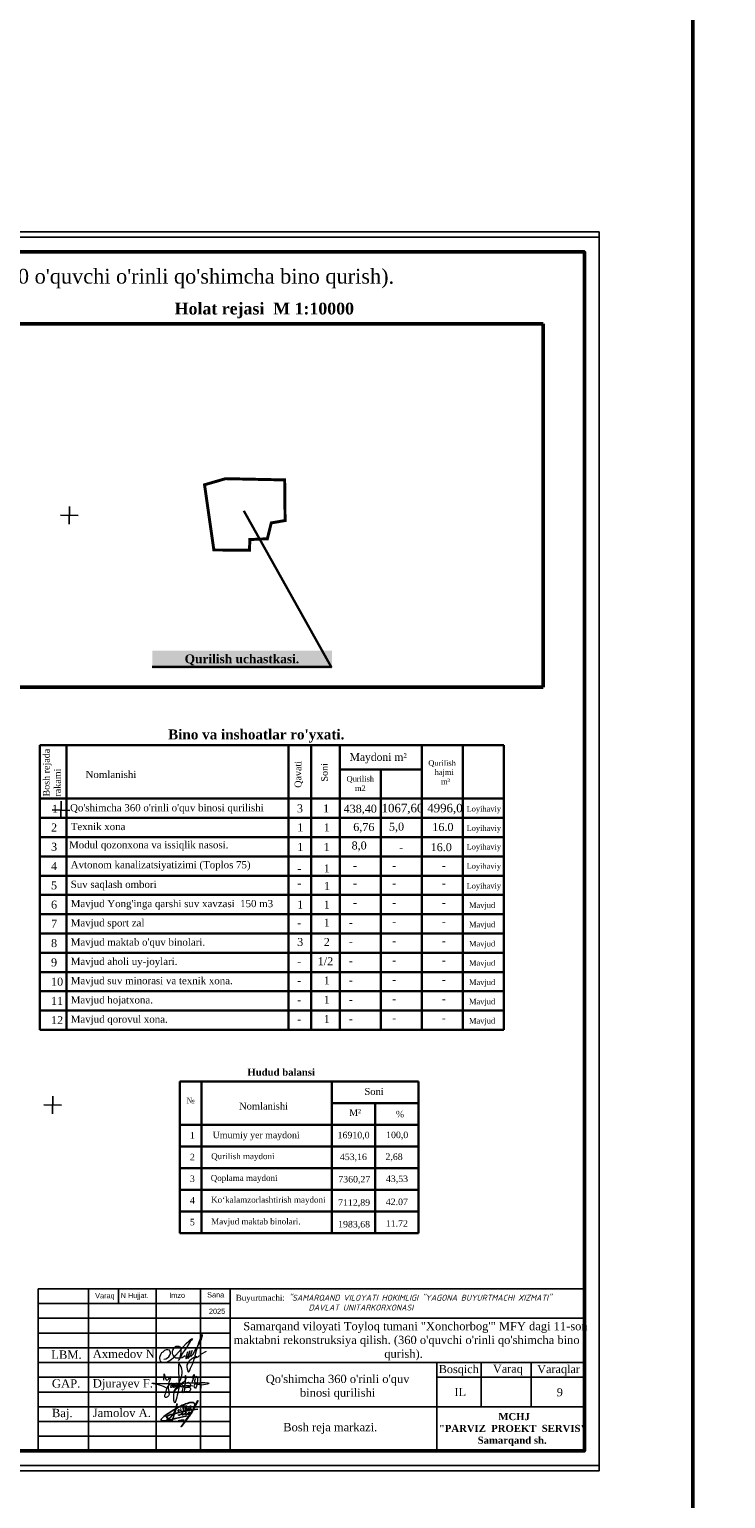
# Model space of a CAD drawing. Header units: millimetres. Extents: x -257011 to 237647566, y 2784933 to 6706507.
# Tile 318 of 451: x 10389475 to 10507366, y 5292935 to 5541990. Entities that reach past the tile are written whole.
import ezdxf

# ---------------------------------------------------------------- set-up
doc = ezdxf.new("R2010")
doc.units = ezdxf.units.MM
doc.header["$LTSCALE"] = 1000
doc.linetypes.add('ACAD_ISO02W100', pattern=[15, 12, -3])
for name, color, linetype in [('(001) Сетка', 92, 'Continuous'), ('(002) Рамка', 7, 'Continuous'), ('(040) Ограда', 7, 'Continuous')]:
    doc.layers.add(name, color=color, linetype=linetype)
doc.layers.add('Та', color=250, linetype='Continuous', lineweight=25)
doc.layers.add('Ф А С А Д', color=250, linetype='Continuous', lineweight=15)
doc.styles.add('arial', font='arial.ttf', dxfattribs={"height": 300})
doc.styles.add('Roman', font='romans')
doc.styles.get("Standard").update_dxf_attribs({"font": 'ARIALN.TTF'})
doc.styles.add('WMF-Times New Roman0', font='times.ttf')
doc.linetypes.add('KANALIS_K', pattern='A,1,["<",Standard,S=1.8,R=0,X=-0.9,Y=-0.9],3,-1,["К",Standard,S=1.8,R=0,X=-0.9,Y=-0.9],-1,10', length=16)
picture_1 = doc.add_image_def('image6.png', size_in_pixel=(1429, 926))

# ---------------------------------------------------------------- blocks, each defined once
blk = doc.blocks.new('rgsxhy')
at = {"color": 5, "lineweight": 0}
for points in [[(30159764, 9369979), (30160813, 9371961), (30161022, 9373086), (30160642, 9374202), (30160529, 9371279), (30160129, 9368855), (30159952, 9368321), (30159766, 9369571), (30162641, 9370909)], [(30158604, 9370613), (30157190, 9371107), (30156449, 9371260), (30157795, 9371248), (30158983, 9371230), (30160506, 9371280), (30164964, 9371184), (30162988, 9371384), (30162918, 9371683), (30163073, 9372004)], [(30158267, 9371725), (30158292, 9372259), (30158313, 9372715), (30158693, 9371762), (30159294, 9372267), (30158930, 9370820), (30158827, 9369247), (30158463, 9369143), (30158559, 9369856), (30159235, 9371184), (30159510, 9371288), (30159540, 9370947), (30159450, 9370679), (30159339, 9370650), (30159361, 9370924), (30159747, 9371281), (30159933, 9371214), (30159918, 9370984), (30159866, 9370709), (30159740, 9370650), (30159740, 9370910), (30160119, 9371295), (30160364, 9371221), (30160282, 9370791), (30160134, 9370702), (30160156, 9370902), (30160253, 9371169), (30160416, 9371266), (30160624, 9371251), (30160631, 9370947), (30160520, 9370739), (30160416, 9370746), (30160527, 9370999), (30160698, 9371199), (30160869, 9371251), (30161010, 9371117), (30161025, 9370828), (30160854, 9370717), (30160832, 9370976), (30160958, 9371184), (30161196, 9371429), (30161627, 9371986), (30161567, 9372349), (30161322, 9370056), (30161196, 9369857), (30161032, 9369926), (30161078, 9370217), (30161143, 9370464), (30161478, 9371132), (30161961, 9371429), (30162250, 9371221), (30162198, 9370761), (30161687, 9370666), (30161515, 9370590), (30161433, 9370590), (30162154, 9370635), (30162280, 9370516), (30162243, 9370197), (30162028, 9370012), (30161575, 9370012), (30161352, 9370012), (30161322, 9370071)], [(30162509, 9371311), (30162778, 9372539), (30162525, 9372058), (30163079, 9372349), (30162934, 9370564), (30162934, 9371149), (30163657, 9371231), (30163688, 9371396), (30163665, 9371051), (30163845, 9371089), (30163853, 9371329), (30163830, 9370556)]]:
    blk.add_spline(points, degree=3, dxfattribs=at)
blk = doc.blocks.new('nerbgbdtbugbd')
at = {"color": 5, "lineweight": -2}
for points in [[(1301441, -912503, 0.3871926), (1301421, -912608, 0.2468693), (1301462, -912624, 0.1075122), (1301553, -912598, 0.0377408), (1301616, -912557, 0.0432293), (1301738, -912461), (1301856, -912351), (1302009, -912205, 0.002873), (1302157, -912056, 0.0304903), (1302203, -911998, 0.1126937), (1302215, -911961, 0.6840545), (1302174, -911935, 0.0660715), (1302090, -912059, 0.0451978), (1302060, -912132, 0.0768236), (1302054, -912193, 0.068235), (1302080, -912319, 0.2986132), (1302177, -912367, 0.1038757), (1302374, -912300, 0.0290696), (1302528, -912180), (1302675, -912025), (1302798, -911893, 0.130527), (1302852, -911776, 0.0388963), (1302856, -911737, 0.7618556), (1302821, -911725, 0.0798394), (1302802, -911765, 0.0359534), (1302781, -911857, 0.0455744), (1302785, -912031, 0.0426923), (1302803, -912110, 0.3891518), (1302905, -912166, 0.1102897), (1303059, -912099), (1303140, -912029), (1303382, -911802, 0.0334276), (1303470, -911703, 0.0129551), (1303533, -911618, 0.1437243), (1303546, -911557, 0.5877061), (1303484, -911539, 0.0594709), (1303438, -911594, 0.0548384), (1303384, -911702, 0.0606455), (1303353, -911805, 0.0833859), (1303355, -911933, 0.5059841), (1303421, -911960, 0.0746594), (1303641, -911789, 0.0267645), (1303917, -911449, 0.0698425), (1304268, -910626), (1304769, -908938, 0.0913119), (1304777, -908873, 0.6479054), (1304724, -908855, 0.1300148), (1304701, -908893), (1304249, -910540), (1303723, -912034), (1303358, -912864), (1302937, -913765), (1302456, -914865), (1303556, -912632, 0.020305), (1304025, -911521, 0.0510054), (1304177, -910920), (1304280, -910177, 0.0500611), (1304304, -909917, 0.075905), (1304266, -909734, 0.060269), (1304163, -909581, 0.2197754), (1303878, -909436, 0.0807361), (1303465, -909486, 0.0249845), (1303180, -909596, 0.0130385), (1302610, -909917, 0.0239045), (1301788, -910451), (1301162, -910954), (1300713, -911334), (1300164, -911838), (1299536, -912438), (1298972, -913021), (1298525, -913523), (1298224, -913914), (1298110, -914126), (1298090, -914220), (1298104, -914298), (1298155, -914383), (1298291, -914454), (1298501, -914462), (1298825, -914389), (1299321, -914187), (1300019, -913880), (1300989, -913450), (1303222, -912415)], [(1299333, -913786, 0.1774898), (1299290, -913897, 0.0505623), (1299288, -913979, 0.3670195), (1299369, -914060, 0.2132882), (1299452, -914018), (1299738, -913626, 0.0414268), (1300104, -913056), (1300352, -912576, 0.0300362), (1300605, -911758), (1300675, -910352), (1300613, -912033), (1300547, -912628), (1300477, -913257), (1300442, -913499), (1300421, -913685, -0.0299546), (1300383, -913939, -0.3083385), (1300235, -914061, -0.0928663), (1300150, -914038), (1299994, -913962), (1298975, -913460, -0.0731209), (1299122, -913299, -0.0362342), (1299439, -913069), (1299863, -912836), (1300474, -912500), (1301923, -911834), (1302701, -911477), (1303596, -911130), (1304048, -910967), (1305142, -910571)], [(1301318, -911619, 0.250229), (1301354, -911511, 0.4506148), (1301272, -911473, 0.5095488), (1301192, -911723), (1301276, -911779, -0.1747015), (1301313, -911832, -0.1814843), (1301299, -911884, -0.1121061), (1301133, -912001)], [(1302164, -911013), (1302123, -910754), (1302096, -910485), (1302088, -910377, 0.9456908), (1301953, -910398, 0.0931758), (1302006, -910763, 0.0597217), (1302186, -911157, -0.0340946), (1302225, -911288, 0.0218114), (1302266, -911544, 0.4516555), (1302407, -911600), (1302580, -911477)], [(1302632, -911206), (1302686, -910890, 0.0310101), (1302691, -910593, 0.0209508), (1302677, -910448, 0.2567522), (1302634, -910391, 0.3121151), (1302582, -910404, 0.0952627), (1302548, -910463, 0.0920883), (1302520, -910679, 0.0708045), (1302568, -910903), (1302690, -911214), (1302722, -911299, 0.1825801), (1302776, -911369, 0.4802348), (1302848, -911325, 0.0467012), (1302849, -911244, 0.1708854), (1302782, -911111, 0.1795677), (1302714, -911101, 0.274631), (1302670, -911163)], [(1303084, -911166), (1303158, -911060, 0.0403562), (1303221, -910954, 0.2285131), (1303216, -910835, 0.1998977), (1303176, -910809, 0.2428565), (1303076, -910850, 0.1216605), (1303030, -910969, 0.1264383), (1303060, -911097, 0.1064961), (1303128, -911174, 0.1201125), (1303186, -911200, 0.0807957), (1303282, -911200, 0.1696912), (1303389, -911132)], [(1303717, -910580), (1303523, -910848), (1303649, -910833, -0.1393412), (1303753, -910882, -0.0645393), (1303854, -911024)], [(1301637, -913772, -0.0551579), (1302758, -913351)]]:
    blk.add_lwpolyline(points, format="xyb", dxfattribs=at)
for points in [[(1301582, -911114), (1301593, -911148)], [(1301653, -911366), (1301732, -911665)], [(1303439, -910141), (1303554, -911111)]]:
    blk.add_lwpolyline(points, dxfattribs=at)
blk = doc.blocks.new('dhyjfyuk')
for p, q in [((4383414, -1184524), (4383414, -1212024)), ((4475914, -1184524), (4383414, -1184524)), ((4391914, -1184524), (4391914, -1212024)), ((4397013, -1184524), (4397013, -1187024)), ((4403414, -1184524), (4403414, -1212024)), ((4410914, -1184524), (4410914, -1212024)), ((4415914, -1184524), (4415914, -1212024)), ((4475914, -1212024), (4475914, -1184524)), ((4415914, -1187024), (4383414, -1187024)), ((4415914, -1189524), (4383414, -1189524)), ((4415914, -1189524), (4475914, -1189524)), ((4415914, -1192024), (4383414, -1192024)), ((4415914, -1194524), (4383414, -1194524)), ((4383414, -1197024), (4475914, -1197024)), ((4450914, -1212024), (4450914, -1197024)), ((4458414, -1204524), (4458414, -1197024)), ((4466914, -1204524), (4466914, -1197024)), ((4383414, -1199524), (4415914, -1199524)), ((4450914, -1199524), (4475914, -1199524)), ((4383414, -1202024), (4415914, -1202024)), ((4383414, -1204524), (4475914, -1204524)), ((4383414, -1207024), (4415914, -1207024)), ((4383414, -1209524), (4415914, -1209524))]:
    blk.add_line(p, q)
at = {"lineweight": 9, "xscale": 1.125175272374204, "yscale": 1.125175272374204, "zscale": 1.125175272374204}
blk.add_blockref('rgsxhy', (-29528647, -11744878), dxfattribs=at)
at = {"color": 5, "lineweight": 25, "xscale": 0.8159673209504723, "yscale": 0.8159673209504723, "zscale": 0.8159673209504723, "rotation": 348.2281006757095}
blk.add_blockref('nerbgbdtbugbd', (3519502, -260297, -611), dxfattribs=at)
at = {"linetype": 'ACAD_ISO02W100', "lineweight": 5, "ltscale": 70, "char_height": 883.9, "attachment_point": 1, "style": 'arial'}
for s, insert in [('Varaq', (4393061, -1185254)), ('N Hujjat.', (4397374, -1185220)), ('Imzo', (4405607, -1185185)), ('Sana', (4412025, -1185111)), ('2025', (4412332, -1187897))]:
    blk.add_mtext(s, dxfattribs=dict(at, insert=insert))
at = {"style": 'WMF-Times New Roman0'}
for s, insert, char_height, width, attachment_point in [('Buyurtmachi:{\\fISOCPEUR|b0|i1|c204|p34; "SAMARQAND VILOYATI HOKIMLIGI "YAGONA\\fISOCPEUR|b0|i1|c0|p34; \\fISOCPEUR|b0|i1|c204|p34;BUYURTMACHI XIZMATI" \\fISOCPEUR|b0|i1|c0|p34;\\P                   \\fISOCPEUR|b0|i1|c204|p34;DAVLAT UNITARKORXONASI}', (4416879, -1186878, 105406), 1000, 59035.39, 4), ('\\pi3453.25486;Samarqand viloyati Toyloq tumani "Хоnсhоrbоg\'" МFY dagi 11-son \\P\\pi1816.32378;maktabni rekonstruksiya qilish. (360 o\'quvchi o\'rinli qo\'shimcha bino \\P\\pi27327.21058;qurish).', (4414694, -1193420), 1400, 60812.6, 4), ('Axmedov N.', (4392650, -1194845), 1414.3, 17081.22, 1), ('Djurayev F.', (4392650, -1199845), 1414.29, 17081.22, 1), ("\\pt12184.088;Qo'shimcha 360 o'rinli o'quv binosi qurilishi", (4434117, -1199099), 1400, 29815.79, 2), ('Jamolov A.', (4392650, -1204845), 1414.3, 17081.22, 1), ('\\pi12888.864;{\\fTimes New Roman|b1|i0|c204|p18;\\C0;MCHJ\\P\\pi2815.884;"PARVIZ  PROEKT  SERVIS"\\P\\pi9383.364;Samarqand sh.\\C256; }', (4448452, -1205594), 1200, 29788.7, 1)]:
    blk.add_mtext(s, dxfattribs=dict(at, insert=insert, char_height=char_height, width=width, attachment_point=attachment_point))
at = {"width": 6256.98, "attachment_point": 1}
for s, insert, char_height in [('{\\fTimes New Roman|b0|i0|c204|p18;\\C1;LBM.}', (4385613, -1194981), 1414.29), ('{\\fTimes New Roman|b0|i0|c204|p18;Bosqich}', (4451239, -1197449), 1370.37), ('{\\fTimes New Roman|b0|i0|c204|p18;Varaq}', (4460421, -1197383), 1370.37), ('{\\fTimes New Roman|b0|i0|c204|p18;Varaqlar}', (4467912, -1197449), 1370.37), ('{\\fTimes New Roman|b0|i0|c0|p18;\\C1;GAP\\fTimes New Roman|b0|i0|c204|p18;.}', (4385736, -1199872), 1414.29), ('{\\fTimes New Roman|b0|i0|c204|p18;IL}', (4453907, -1201350), 1370.37), ('{\\fTimes New Roman|b0|i0|c0|p18;9}', (4471227, -1201380), 1370.37), ('{\\fTimes New Roman|b0|i0|c204|p18;\\C1;Baj.}', (4385736, -1204872), 1414.29)]:
    blk.add_mtext(s, dxfattribs=dict(at, insert=insert, char_height=char_height))
blk = doc.blocks.new('rthtrh')
at = {"color": 5}
for p, q in [((1363834, 521118), (1363842, 521141)), ((1363842, 521141), (1363854, 521167)), ((1363854, 521167), (1363868, 521192)), ((1363868, 521192), (1363889, 521219)), ((1363889, 521219), (1363907, 521234)), ((1363907, 521234), (1363927, 521243)), ((1363927, 521243), (1363940, 521249)), ((1363940, 521249), (1363965, 521249)), ((1363965, 521249), (1363988, 521244)), ((1363988, 521244), (1364013, 521227)), ((1364013, 521227), (1364030, 521204)), ((1364030, 521204), (1364039, 521185)), ((1364039, 521185), (1364046, 521147)), ((1364046, 521147), (1364044, 521090)), ((1363834, 521086), (1363834, 521118)), ((1363834, 521056), (1363834, 521086)), ((1363840, 521035), (1363834, 521056)), ((1363845, 521017), (1363840, 521035)), ((1363865, 520990), (1363845, 521017)), ((1363882, 520966), (1363865, 520990)), ((1363895, 520959), (1363882, 520966)), ((1363917, 520946), (1363895, 520959)), ((1363951, 520940), (1363917, 520946)), ((1363996, 520940), (1363951, 520940)), ((1364033, 520940), (1363996, 520940)), ((1364017, 520962), (1364016, 520946)), ((1364016, 520946), (1364016, 520940)), ((1364026, 520997), (1364017, 520962)), ((1364037, 521043), (1364026, 520997)), ((1364075, 520948), (1364033, 520940)), ((1364044, 521090), (1364037, 521043)), ((1364148, 520999), (1364075, 520948)), ((1364568, 521050), (1364689, 521123))]:
    blk.add_line(p, q, dxfattribs=at)
for points in [[(1364210, 521100), (1364186, 521015), (1364172, 520967), (1364172, 520940), (1364173, 520926), (1364179, 520925), (1364185, 520931), (1364202, 520956), (1364218, 520984), (1364240, 521027), (1364256, 521068), (1364272, 521125), (1364269, 521122), (1364225, 520990), (1364220, 520961), (1364220, 520944), (1364225, 520939), (1364232, 520939), (1364241, 520950), (1364248, 520960), (1364254, 520969), (1364260, 520978), (1364273, 520996), (1364281, 521008), (1364288, 521027), (1364309, 521073), (1364315, 521086), (1364332, 521126), (1364332, 521134), (1364327, 521134), (1364314, 521097), (1364294, 521040), (1364290, 521012), (1364293, 520997), (1364298, 520988), (1364308, 520988), (1364316, 520999), (1364326, 521014), (1364344, 521036), (1364351, 521047), (1364377, 521090), (1364389, 521112), (1364414, 521155), (1364449, 521203), (1364476, 521258), (1364523, 521332), (1364563, 521417), (1364583, 521493), (1364590, 521517), (1364590, 521527), (1364583, 521532), (1364571, 521532), (1364561, 521512), (1364541, 521459), (1364498, 521348), (1364434, 521131), (1364395, 520998), (1364377, 520936), (1364337, 520802), (1364282, 520678), (1364249, 520605), (1364238, 520588), (1364230, 520594), (1364226, 520615), (1364222, 520638), (1364214, 520663), (1364206, 520725), (1364206, 520774), (1364224, 520814), (1364265, 520883), (1364310, 520926), (1364364, 520959), (1364411, 520988), (1364432, 520996), (1364434, 520992), (1364431, 520979), (1364419, 520970), (1364414, 520960), (1364416, 520951), (1364423, 520951), (1364434, 520958), (1364443, 520964), (1364452, 520968), (1364474, 520975), (1364483, 520978), (1364492, 520986), (1364499, 520996), (1364503, 521002), (1364511, 521006), (1364511, 521006)], [(1363608, 520919), (1363661, 520924), (1363702, 520951), (1363738, 520975), (1363765, 521018), (1363780, 521059), (1363780, 521096), (1363765, 521122), (1363753, 521142), (1363714, 521156), (1363671, 521156), (1363631, 521136), (1363583, 521097), (1363555, 521074), (1363525, 521025), (1363511, 520984), (1363500, 520955), (1363500, 520930), (1363508, 520901), (1363515, 520870), (1363535, 520855), (1363555, 520841), (1363586, 520832), (1363613, 520832), (1363645, 520832), (1363675, 520843), (1363732, 520864), (1363761, 520883), (1363817, 520921), (1363863, 520963), (1363919, 521022), (1364179, 521312), (1364247, 521377), (1364282, 521405), (1364314, 521429), (1364336, 521443), (1364310, 521401), (1364279, 521361), (1364173, 521198), (1364133, 521139), (1364110, 521102), (1364087, 521068), (1364069, 521040), (1364047, 520995), (1364019, 520954), (1364007, 520925), (1363990, 520903), (1363970, 520879)]]:
    blk.add_lwpolyline(points, dxfattribs=at)
blk = doc.blocks.new('Setka')
at = {"layer": '(001) Сетка'}
for p, q in [((-1.5, 0), (1.5, 0)), ((0, 1.5), (0, -1.5))]:
    blk.add_line(p, q, dxfattribs=at)
blk = doc.blocks.new('kjvklglhl')
at = {"layer": '(001) Сетка'}
for p in [(439.82, 524.81), (439.82, 474.81), (439.82, 424.81)]:
    blk.add_blockref('Setka', p, dxfattribs=at)

msp = doc.modelspace()

# ---------------------------------------------------------------- hatches: boundary and pattern name
at = {"layer": '(040) Ограда', "linetype": 'KANALIS_K', "ltscale": 1000}
h = msp.add_hatch(color=256, dxfattribs=at)
h.set_gradient(color1=(255, 255, 255), tint=0.41, name='INVSPHERICAL')
h.paths.add_polyline_path([(10410276.875, 5433612.041), (10440712.869, 5433612.041), (10440712.869, 5436661.312), (10410276.875, 5436661.312)])

# ---------------------------------------------------------------- linework, layer by layer
at = {"layer": '(002) Рамка', "color": 1, "lineweight": 50, "ltscale": 1000, "const_width": 500}
msp.add_lwpolyline([(10422704.726, 5465830.07), (10419132.194, 5464798.744), (10420709.943, 5453745.175), (10426732.713, 5453702.82), (10426810.77, 5455508.511), (10429770.732, 5455642.871), (10430430.226, 5458329.105), (10432771.629, 5458732.929), (10432698.542, 5465617.007), (10422704.726, 5465830.07)], dxfattribs=at)
at = {"lineweight": 30}
for p, q in [((10469796.783, 5420631.232), (10391238.389, 5420631.232)), ((10391238.389, 5420631.232), (10391238.389, 5372406.934)), ((10395757.731, 5420631.232), (10395757.731, 5372406.934)), ((10433370.096, 5420631.232), (10433370.096, 5408327.079)), ((10437167.724, 5420631.232), (10437167.724, 5372406.934)), ((10442055.438, 5420631.232), (10442055.438, 5372406.934)), ((10455926.111, 5420631.232), (10455926.111, 5372406.934)), ((10462861.447, 5420631.232), (10462861.447, 5372406.934)), ((10469796.783, 5420631.232), (10469796.783, 5372406.934)), ((10442055.438, 5416544.881), (10455926.111, 5416544.881)), ((10448990.774, 5416544.881), (10448990.774, 5372406.934)), ((10469796.783, 5411592.547), (10391238.389, 5411592.547)), ((10469796.783, 5408327.079), (10391238.389, 5408327.079)), ((10433370.096, 5408327.079), (10433370.096, 5372406.934)), ((10469796.783, 5405061.612), (10391238.389, 5405061.612)), ((10469796.783, 5401796.144), (10391238.389, 5401796.144)), ((10469796.783, 5398530.676), (10391238.389, 5398530.676)), ((10469796.783, 5395265.208), (10391238.389, 5395265.208)), ((10469796.783, 5391999.741), (10391238.389, 5391999.741)), ((10469796.783, 5388734.273), (10391238.389, 5388734.273)), ((10469796.783, 5385468.805), (10391238.389, 5385468.805)), ((10469796.783, 5382203.338), (10391238.389, 5382203.338)), ((10469796.783, 5378937.87), (10391238.389, 5378937.87)), ((10469796.783, 5375672.402), (10391238.389, 5375672.402)), ((10469796.783, 5372406.934), (10391238.389, 5372406.934))]:
    msp.add_line(p, q, dxfattribs=at)
at = {"color": 1, "lineweight": 50, "ltscale": 1000}
msp.add_lwpolyline([(10175930.92, 6551317.495), (10501831.747, 6551317.495), (10501831.747, 4597003.103), (10175930.92, 4597003.103)], close=True, dxfattribs=at)
at = {"color": 5}
msp.add_lwpolyline([(10191472.083, 5298528.21), (10485941.78, 5298528.21), (10485941.78, 5506760.352), (10191472.083, 5506760.352)], close=True, dxfattribs=at)
at = {"layer": 'Defpoints', "color": 6}
msp.add_lwpolyline([(10337441.78, 5507644.281), (10337441.78, 5297644.281), (10485941.78, 5297644.281), (10485941.78, 5507644.281)], close=True, dxfattribs=at)
at = {"layer": 'Та', "lineweight": 30}
for p, q in [((10414952.136, 5363652.296), (10455360.981, 5363652.296)), ((10414952.136, 5337937.576), (10414952.136, 5363652.296)), ((10418625.667, 5337937.576), (10418625.667, 5363652.296)), ((10440666.855, 5337937.576), (10440666.855, 5363652.296)), ((10455360.981, 5363652.296), (10455360.981, 5337937.576)), ((10440666.855, 5359978.764), (10455360.981, 5359978.764)), ((10448013.918, 5337937.576), (10448013.918, 5359978.764)), ((10414952.136, 5356305.233), (10455360.981, 5356305.233)), ((10414952.136, 5352631.702), (10455360.981, 5352631.702)), ((10414952.136, 5348958.17), (10455360.981, 5348958.17)), ((10414952.136, 5345284.639), (10455360.981, 5345284.639)), ((10455360.981, 5341611.108), (10414952.136, 5341611.108)), ((10455360.981, 5337937.576), (10414952.136, 5337937.576))]:
    msp.add_line(p, q, dxfattribs=at)
msp.add_lwpolyline([(10425760.961, 5460385.281), (10440590.684, 5433920.727), (10410276.875, 5433920.727)], dxfattribs=at)
at = {"layer": 'Ф А С А Д', "color": 5, "lineweight": 50}
msp.add_lwpolyline([(10201387.899, 5301007.164), (10483462.826, 5301007.164), (10483462.826, 5504281.398), (10201387.899, 5504281.398)], close=True, dxfattribs=at)

# ---------------------------------------------------------------- block references
at = {"layer": '(002) Рамка', "lineweight": 50}
for p in [(5451778.468, 6541511.679), (6007548.681, 6513031.457)]:
    msp.add_blockref('dhyjfyuk', p, dxfattribs=at)
at = {"lineweight": 5, "xscale": 999.9999999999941, "yscale": 999.9999999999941, "zscale": 999.9999999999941, "rotation": 358.3893224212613}
msp.add_blockref('kjvklglhl', (9941829.75, 4947388.421), dxfattribs=at)
at = {"layer": 'Ф А С А Д', "xscale": 6.676455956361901, "yscale": 6.676455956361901, "zscale": 6.676455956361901}
msp.add_blockref('rthtrh', (1308151.404, 1838697.254), dxfattribs=at)

# ---------------------------------------------------------------- texts
at = {"attachment_point": 4}
for s, insert, char_height, width, style in [('\\pi5289.225;Samarqand viloyati Toyloq tumani "Хоnсhоrbоg\'" МFY dagi 11-son maktabni rekonstruksiya qilish. (360 o\'quvchi o\'rinli qo\'shimcha bino qurish).', (9667906.093, 5528213.034), 2500, 224024.15487, 'WMF-Times New Roman0'), ('\\pi5289.225;Samarqand viloyati Toyloq tumani "Хоnсhоrbоg\'" МFY dagi 11-son maktabni rekonstruksiya qilish. (360 o\'quvchi o\'rinli qo\'shimcha bino qurish).', (10223676.306, 5499732.812), 2500, 224024.15487, 'WMF-Times New Roman0'), ('\\pi11644.41958;Samarqand viloyati Toyloq tumani "Хоnсhоrbоg\'" МFY dagi 11-son maktabni rekonstruksiya qilish. \\P\\pi65259.19351;(360 o\'quvchi o\'rinli qo\'shimcha bino qurish).', (9231058.377, 5373609.91), 3500, 224024.15487, 'WMF-Times New Roman0'), ('\\pi18148.64809,t23754.26974,93492.78231;{\\fArial|b0|i0|c0|p34;2.^I \\fArial|b0|i0|c204|p34;Qurilish belgilangan "A" nuqtasidan amalga oshiriladi.}', (9654250.444, 5345925.638), 1484.641859, 79822.57247, 'Roman'), ('\\pi18148.64809,t23754.26974,93492.78231;{\\fArial|b0|i0|c0|p34;2.^I \\fArial|b0|i0|c204|p34;Qurilish belgilangan "A" nuqtasidan amalga oshiriladi.}', (10210020.656, 5317445.415), 1484.641859, 79822.57247, 'Roman')]:
    msp.add_mtext(s, dxfattribs=dict(at, insert=insert, char_height=char_height, width=width, style=style))
at = {"insert": (10429257.646, 5495662.188), "char_height": 2000, "width": 64130.12618, "attachment_point": 2}
msp.add_mtext('{\\fTimes New Roman|b1|i0|c0|p18;Holat rejasi  M 1:10000}', dxfattribs=at)
at = {"color": 7, "lineweight": 30}
for s, insert, char_height, width, attachment_point in [('\\pi2351.83787;{\\fTimes New Roman|b0|i0|c204|p18;\\C256;Qurilish         \\P\\pi2708.16847;  hajmi\\P\\pi3422.97631;   m³}', (9898904.831, 5446587.117), 939.4258, 8914.89017, 1), ('\\pi548.6967;{\\fTimes New Roman|b0|i0|c204|p18;\\C256;Umumiy\\P\\pi602.54266;maydoni \\P\\pi2155.2706;m2}', (9893486.295, 5444610.928), 939.4258, 6013.9701, 1), ('{\\fTimes New Roman|b0|i0|c204|p18;\\C256;Maydoni m²}', (10443687.52, 5419299.699), 1300.74342, 10115.91176, 1), ('\\pi2351.83787;{\\fTimes New Roman|b0|i0|c204|p18;\\C256;Qurilish         \\P\\pi2708.16847;  hajmi\\P\\pi3422.97631;   m³}', (10454675.044, 5418106.895), 939.4258, 8914.89017, 1), ('{\\fTimes New Roman|b0|i0|c204|p18;\\C256;Qurilish\\P    m2}', (10443182.133, 5415411.999), 939.4258, 8914.89017, 1), ('{\\fTimes New Roman|b0|i0|c0|p18;\\C256;Loyihaviy}', (10463509.011, 5410328.09), 939.4258, 8914.89017, 1), ('{\\fTimes New Roman|b0|i0|c0|p18;\\C256;Loyihaviy}', (10463509.011, 5407062.622), 939.4258, 8914.89017, 1), ('{\\fTimes New Roman|b0|i0|c0|p18;\\C256;Loyihaviy}', (10463509.011, 5402655.214), 939.4258, 8914.89017, 7), ('{\\fTimes New Roman|b0|i0|c0|p18;\\C256;Loyihaviy}', (10463509.011, 5399389.747), 939.4258, 8914.89017, 7), ('{\\fTimes New Roman|b0|i0|c0|p18;\\C256;Loyihaviy}', (10463509.011, 5397266.219), 939.4258, 8914.89017, 1), ('{\\fTimes New Roman|b0|i0|c0|p18;\\C256;Mavjud}', (10463919.531, 5394000.751), 939.4258, 8914.89017, 1), ('{\\fTimes New Roman|b0|i0|c0|p18;\\C256;Mavjud}', (10463919.531, 5390735.283), 939.4258, 8914.89017, 1), ('{\\fTimes New Roman|b0|i0|c0|p18;\\C256;Mavjud}', (10463919.531, 5387469.816), 939.4258, 8914.89017, 1), ('{\\fTimes New Roman|b0|i0|c0|p18;\\C256;Mavjud}', (10463919.531, 5384204.348), 939.4258, 8914.89017, 1), ('{\\fTimes New Roman|b0|i0|c0|p18;\\C256;Mavjud}', (10463919.531, 5380938.88), 939.4258, 8914.89017, 1), ('{\\fTimes New Roman|b0|i0|c0|p18;\\C256;Mavjud}', (10463919.531, 5377673.413), 939.4258, 8914.89017, 1), ('{\\fTimes New Roman|b0|i0|c0|p18;\\C256;Mavjud}', (10463919.531, 5374407.945), 939.4258, 8914.89017, 1)]:
    msp.add_mtext(s, dxfattribs=dict(at, insert=insert, char_height=char_height, width=width, attachment_point=attachment_point))
at = {"color": 0, "insert": (10415761.405, 5436032.875), "char_height": 1500, "width": 49520.09265, "attachment_point": 1}
msp.add_mtext('{\\fTimes New Roman|b1|i0|c204|p18;Qurilish uchastkasi.}', dxfattribs=at)
at = {"lineweight": 30, "insert": (10427889.908, 5423325.107), "char_height": 1881.80119, "width": 64772.33946, "attachment_point": 2}
msp.add_mtext("{\\fTimes New Roman|b1|i0|c204|p18;\\H0.9x;Bino va inshoatlar ro'yxati.\\P\\H1.11111x;                         }", dxfattribs=at)
at = {"insert": (10440413.681, 5304822.947), "char_height": 1400, "attachment_point": 5}
msp.add_mtext('{\\fTimes New Roman|b0|i0|c204|p18;Bosh reja markazi\\fTimes New Roman|b0|i0|c0|p18;.}', dxfattribs=at)
at = {"layer": 'Та', "lineweight": 30, "char_height": 1129.83562, "width": 11414.90436, "attachment_point": 1, "rotation": 90}
for s, insert in [('{\\fTimes New Roman|b0|i0|c204|p18;Bosh rejada rakami}', (10391766.067, 5411942.999)), ('{\\fTimes New Roman|b0|i0|c204|p18;Qavati}', (10434397.209, 5413431.808)), ('{\\fTimes New Roman|b0|i0|c204|p18;Soni}', (10438878.247, 5414484.575))]:
    msp.add_mtext(s, dxfattribs=dict(at, insert=insert))
at = {"layer": 'Та', "lineweight": 30}
for s, insert, char_height, width, attachment_point in [('{\\fTimes New Roman|b0|i0|c204|p18;Nomlanishi}', (10398980.868, 5416300.715), 1220.22247, 32195.03724, 1), ('{\\fTimes New Roman|b0|i0|c204|p18;1}', (10393286.399, 5410543.29), 1355.80274, 9701.80254, 1), ("\\pt10619.49852;{\\fTimes New Roman|b0|i0|c204|p18;Qo'shimcha \\fTimes New Roman|b0|i0|c0|p18;360\\fTimes New Roman|b0|i0|c204|p18; o'rinli o'quv binosi qurilishi}", (10396363.436, 5410656.855), 1220.222468, 38871.3764, 1), ('{\\fTimes New Roman|b0|i0|c0|p18;3}', (10434778.129, 5410617.33), 1355.80274, 9701.80254, 1), ('{\\fTimes New Roman|b0|i0|c204|p18;1}', (10439214.783, 5410617.33), 1355.80274, 9701.80254, 1), ('{\\fTimes New Roman|b0|i0|c0|p18;438,40}', (10442680.872, 5410560.406), 1355.80274, 9701.80254, 1), ('{\\fTimes New Roman|b0|i0|c0|p18;1067,60}', (10449118.227, 5410717.632), 1440.96278, 10311.18757, 1), ('{\\fTimes New Roman|b0|i0|c0|p18;4996,0}', (10456850.819, 5410717.632), 1440.96278, 10311.18757, 1), ('{\\fTimes New Roman|b0|i0|c204|p18;2}', (10393137.299, 5407374.381), 1355.80274, 9701.80254, 1), ('{\\fTimes New Roman|b0|i0|c0|p18;Texnik xona}', (10396470.273, 5407477.183), 1220.22247, 34439.11093, 1), ('{\\fTimes New Roman|b0|i0|c0|p18;1}', (10434843.045, 5407401.757), 1355.80274, 9701.80254, 1), ('{\\fTimes New Roman|b0|i0|c0|p18;1}', (10439322.755, 5407401.757), 1355.80274, 9701.80254, 1), ('{\\fTimes New Roman|b0|i0|c0|p18;6,76}', (10444314.884, 5407467.342), 1355.80274, 9701.80254, 1), ('{\\fTimes New Roman|b0|i0|c0|p18;5,0}', (10450362.321, 5407524.091), 1355.80274, 9701.80254, 1), ('{\\fTimes New Roman|b0|i0|c0|p18;16.0}', (10457705.733, 5407465.538), 1355.80274, 9701.80254, 1), ('{\\fTimes New Roman|b0|i0|c204|p18;3}', (10393137.299, 5404108.914), 1355.80274, 9701.80254, 1), ('{\\fTimes New Roman|b0|i0|c0|p18;Modul qozonxona va issiqlik nasosi\\fTimes New Roman|b0|i0|c204|p18;.}', (10396189.848, 5402760.034), 1220.222468, 34439.11093, 7), ('{\\fTimes New Roman|b0|i0|c0|p18;1}', (10434820.395, 5402721.466), 1355.80274, 9701.80254, 7), ('{\\fTimes New Roman|b0|i0|c0|p18;1}', (10439300.105, 5402721.466), 1355.80274, 9701.80254, 7), ('{\\fTimes New Roman|b0|i0|c0|p18;8,0}', (10444034.459, 5402655.881), 1355.80274, 9701.80254, 7), ('{\\fTimes New Roman|b0|i0|c204|p18;-}', (10452083.28, 5402618.362), 1355.80274, 3842.8303, 7), ('{\\fTimes New Roman|b0|i0|c0|p18;16.0}', (10457425.307, 5402657.686), 1355.80274, 9701.80254, 7), ('{\\fTimes New Roman|b0|i0|c0|p18;4}', (10393137.299, 5400843.446), 1355.80274, 9701.80254, 1), ('{\\fTimes New Roman|b0|i0|c0|p18;Avtonom kanalizatsiyatizimi (Toplos 75)}', (10396470.273, 5399380.573), 1220.22247, 34439.11093, 7), ('{\\fTimes New Roman|b0|i0|c0|p18;-}', (10434843.045, 5399097.371), 1355.80274, 9701.80254, 7), ('{\\fTimes New Roman|b0|i0|c204|p18;1}', (10439322.755, 5399097.371), 1355.80274, 9701.80254, 7), ('{\\fTimes New Roman|b0|i0|c0|p18;-}', (10444276.862, 5399613.436), 1355.80274, 9701.80254, 7), ('{\\fTimes New Roman|b0|i0|c0|p18;-}', (10450908.253, 5399613.436), 1355.80274, 9701.80254, 7), ('{\\fTimes New Roman|b0|i0|c0|p18;-}', (10459315.637, 5399613.436), 1355.80274, 9701.80254, 7), ('{\\fTimes New Roman|b0|i0|c0|p18;5}', (10393137.299, 5397577.978), 1355.80274, 9701.80254, 1), ('{\\fTimes New Roman|b0|i0|c0|p18;Suv saqlash ombori}', (10396470.273, 5397680.78), 1220.22247, 38871.3764, 1), ('{\\fTimes New Roman|b0|i0|c0|p18;-}', (10434843.045, 5397963.981), 1355.80274, 9701.80254, 1), ('{\\fTimes New Roman|b0|i0|c204|p18;1}', (10439336.63, 5397455.199), 1355.80274, 9701.80254, 1), ('{\\fTimes New Roman|b0|i0|c0|p18;-}', (10444276.862, 5397963.981), 1355.80274, 9701.80254, 1), ('{\\fTimes New Roman|b0|i0|c0|p18;-}', (10450908.253, 5397963.981), 1355.80274, 9701.80254, 1), ('{\\fTimes New Roman|b0|i0|c0|p18;-}', (10459315.637, 5397963.981), 1355.80274, 9701.80254, 1), ('{\\fTimes New Roman|b0|i0|c0|p18;6}', (10393137.299, 5394312.51), 1355.80274, 9701.80254, 1), ("{\\fTimes New Roman|b0|i0|c0|p18;Mavjud Yong'inga qarshi suv xavzasi  150 m3}", (10396470.273, 5394415.312), 1220.22247, 34439.11093, 1), ('{\\fTimes New Roman|b0|i0|c204|p18;1}', (10434814.623, 5394311.147), 1355.80274, 9701.80254, 1), ('{\\fTimes New Roman|b0|i0|c0|p18;1}', (10439322.755, 5394313.152), 1355.80274, 9701.80254, 1), ('{\\fTimes New Roman|b0|i0|c0|p18;-}', (10444276.862, 5394698.513), 1355.80274, 9701.80254, 1), ('{\\fTimes New Roman|b0|i0|c0|p18;-}', (10450908.253, 5394698.513), 1355.80274, 9701.80254, 1), ('{\\fTimes New Roman|b0|i0|c0|p18;-}', (10459315.637, 5394698.513), 1355.80274, 9701.80254, 1), ('{\\fTimes New Roman|b0|i0|c0|p18;7}', (10393137.299, 5391047.043), 1355.80274, 9701.80254, 1), ('{\\fTimes New Roman|b0|i0|c0|p18;Mavjud sport zal}', (10396470.273, 5391149.844), 1220.22247, 34439.11093, 1), ('{\\fTimes New Roman|b0|i0|c0|p18;-}', (10434819.066, 5391241.363), 1355.80274, 9701.80254, 1), ('{\\fTimes New Roman|b0|i0|c204|p18;1}', (10439322.755, 5391244.979), 1355.80274, 9701.80254, 1), ('{\\fTimes New Roman|b0|i0|c0|p18;-}', (10443548.291, 5391309.08), 1355.80274, 9701.80254, 1), ('{\\fTimes New Roman|b0|i0|c0|p18;-}', (10450908.253, 5391433.046), 1355.80274, 9701.80254, 1), ('{\\fTimes New Roman|b0|i0|c0|p18;-}', (10459315.637, 5391433.046), 1355.80274, 9701.80254, 1), ('{\\fTimes New Roman|b0|i0|c0|p18;8}', (10393137.299, 5387781.575), 1355.80274, 9701.80254, 1), ("{\\fTimes New Roman|b0|i0|c0|p18;Mavjud maktab o'quv binolari.}", (10396470.273, 5387884.377), 1220.22247, 34439.11093, 1), ('{\\fTimes New Roman|b0|i0|c0|p18;3}', (10434819.066, 5387975.895), 1355.80274, 9701.80254, 1), ('{\\fTimes New Roman|b0|i0|c0|p18;2}', (10439322.755, 5387979.512), 1355.80274, 9701.80254, 1), ('{\\fTimes New Roman|b0|i0|c0|p18;-}', (10443548.291, 5388043.612), 1355.80274, 9701.80254, 1), ('{\\fTimes New Roman|b0|i0|c0|p18;-}', (10450908.253, 5388167.578), 1355.80274, 9701.80254, 1), ('{\\fTimes New Roman|b0|i0|c0|p18;-}', (10459315.637, 5388167.578), 1355.80274, 9701.80254, 1), ('{\\fTimes New Roman|b0|i0|c0|p18;Mavjud aholi uy-joylari.}', (10396470.273, 5384618.909), 1220.22247, 34439.11093, 1), ('{\\fTimes New Roman|b0|i0|c0|p18;1/2}', (10438298.986, 5384714.044), 1355.80274, 9701.80254, 1), ('{\\fTimes New Roman|b0|i0|c0|p18;9}', (10393137.299, 5384516.107), 1355.80274, 9701.80254, 1), ('{\\fTimes New Roman|b0|i0|c0|p18;-}', (10434819.066, 5384710.427), 1355.80274, 9701.80254, 1), ('{\\fTimes New Roman|b0|i0|c0|p18;-}', (10443548.291, 5384778.145), 1355.80274, 9701.80254, 1), ('{\\fTimes New Roman|b0|i0|c0|p18;-}', (10450908.253, 5384902.11), 1355.80274, 9701.80254, 1), ('{\\fTimes New Roman|b0|i0|c0|p18;-}', (10459315.637, 5384902.11), 1355.80274, 9701.80254, 1), ('{\\fTimes New Roman|b0|i0|c0|p18;10}', (10393137.299, 5381250.64), 1355.80274, 9701.80254, 1), ('{\\fTimes New Roman|b0|i0|c0|p18;Mavjud suv minorasi va texnik xona.}', (10396470.273, 5381353.441), 1220.22247, 38871.3764, 1), ('{\\fTimes New Roman|b0|i0|c0|p18;-}', (10434819.066, 5381444.96), 1355.80274, 9701.80254, 1), ('{\\fTimes New Roman|b0|i0|c0|p18;1}', (10439322.755, 5381448.576), 1355.80274, 9701.80254, 1), ('{\\fTimes New Roman|b0|i0|c0|p18;-}', (10443548.291, 5381512.677), 1355.80274, 9701.80254, 1), ('{\\fTimes New Roman|b0|i0|c0|p18;-}', (10450908.253, 5381636.643), 1355.80274, 9701.80254, 1), ('{\\fTimes New Roman|b0|i0|c0|p18;-}', (10459315.637, 5381636.643), 1355.80274, 9701.80254, 1), ('{\\fTimes New Roman|b0|i0|c0|p18;11}', (10393137.299, 5377985.172), 1355.80274, 9701.80254, 1), ('{\\fTimes New Roman|b0|i0|c0|p18;Mavjud hojatxona.}', (10396470.273, 5378087.973), 1220.22247, 38871.3764, 1), ('{\\fTimes New Roman|b0|i0|c0|p18;-}', (10434819.066, 5378179.492), 1355.80274, 9701.80254, 1), ('{\\fTimes New Roman|b0|i0|c0|p18;1}', (10439322.755, 5378183.109), 1355.80274, 9701.80254, 1), ('{\\fTimes New Roman|b0|i0|c0|p18;-}', (10443548.291, 5378247.209), 1355.80274, 9701.80254, 1), ('{\\fTimes New Roman|b0|i0|c0|p18;-}', (10450908.253, 5378371.175), 1355.80274, 9701.80254, 1), ('{\\fTimes New Roman|b0|i0|c0|p18;-}', (10459315.637, 5378371.175), 1355.80274, 9701.80254, 1), ('{\\fTimes New Roman|b0|i0|c0|p18;12}', (10393137.299, 5374719.704), 1355.80274, 9701.80254, 1), ('{\\fTimes New Roman|b0|i0|c0|p18;Mavjud qorovul xona.}', (10396470.273, 5374822.506), 1220.22247, 38871.3764, 1), ('{\\fTimes New Roman|b0|i0|c0|p18;1}', (10439322.755, 5374917.641), 1355.80274, 9701.80254, 1), ('{\\fTimes New Roman|b0|i0|c0|p18;-}', (10434819.066, 5374914.024), 1355.80274, 9701.80254, 1), ('{\\fTimes New Roman|b0|i0|c0|p18;-}', (10443548.291, 5374981.741), 1355.80274, 9701.80254, 1), ('{\\fTimes New Roman|b0|i0|c0|p18;-}', (10450908.253, 5375105.707), 1355.80274, 9701.80254, 1), ('{\\fTimes New Roman|b0|i0|c0|p18;-}', (10459315.637, 5375105.707), 1355.80274, 9701.80254, 1)]:
    msp.add_mtext(s, dxfattribs=dict(at, insert=insert, char_height=char_height, width=width, attachment_point=attachment_point))
at = {"layer": 'Та', "attachment_point": 1}
for s, insert, char_height, width in [('{\\fTimes New Roman|b1|i0|c204|p18;Hudud balansi}', (10426391.765, 5365827.337), 1200, 20311.27049), ('{\\fTimes New Roman|b0|i0|c204|p18;Soni}', (10446209.446, 5362544.292), 1175.53003, 10298.28562), ('{\\fTimes New Roman|b0|i0|c204|p18; \\fTimes New Roman|b0|i0|c204|p0;\\H0.875x;№\\fTimes New Roman|b0|i0|c204|p18;\\H1.143x; }', (10415667.518, 5360912.113), 1102.059404, 10298.28562), ('{\\fTimes New Roman|b0|i0|c204|p18;Nomlanishi}', (10424979.86, 5360070.217), 1175.53003, 10298.28562), ('{\\fTimes New Roman|b0|i0|c204|p18;М²}', (10443637.882, 5358923.62), 1102.0594, 4376.03594), ('{\\fTimes New Roman|b0|i0|c204|p18;%}', (10451540.433, 5358668.995), 1102.0594, 3820.5479), ('{\\fTimes New Roman|b0|i0|c204|p18;1}', (10416660.769, 5355067.647), 1102.0594, 7886.07545), ('{\\fTimes New Roman|b0|i0|c204|p18; Umumiy yer maydoni}', (10420109.995, 5355128.882), 1102.0594, 16483.14864), ('{\\fTimes New Roman|b0|i0|c0|p18;16910\\fTimes New Roman|b0|i0|c204|p18;,\\fTimes New Roman|b0|i0|c0|p18;0}', (10441669.139, 5355118.483), 1102.059404, 6344.77888), ('{\\fTimes New Roman|b0|i0|c204|p18;100,0}', (10449882.11, 5355140.825), 1102.0594, 5478.87059), ('{\\fTimes New Roman|b0|i0|c204|p18;2}', (10416660.769, 5351394.116), 1102.0594, 7886.07545), ('{\\fTimes New Roman|b0|i0|c204|p18;Qurilish maydoni}', (10420251.85, 5351488.546), 1010.22112, 14680.39155), ('{\\fTimes New Roman|b0|i0|c0|p18;453\\fTimes New Roman|b0|i0|c204|p18;,\\fTimes New Roman|b0|i0|c0|p18;16}', (10442046.022, 5351421.723), 1102.059404, 5967.89572), ('{\\fTimes New Roman|b0|i0|c0|p18;2\\fTimes New Roman|b0|i0|c204|p18;,\\fTimes New Roman|b0|i0|c0|p18;68}', (10449771.171, 5351448.538), 1102.059404, 5589.80934), ('{\\fTimes New Roman|b0|i0|c204|p18;3}', (10416660.769, 5347720.584), 1102.0594, 7886.07545), ('{\\fTimes New Roman|b0|i0|c204|p18;Qoplama maydoni}', (10420180.924, 5347797.274), 1010.22112, 13162.53057), ('{\\fTimes New Roman|b0|i0|c0|p18;7360,27}', (10441787.01, 5347635.59), 1102.0594, 5887.42622), ('{\\fTimes New Roman|b0|i0|c0|p18;43,53}', (10449851.647, 5347702.387), 1102.0594, 5509.33358), ('{\\fTimes New Roman|b0|i0|c204|p18;4}', (10416660.769, 5344047.053), 1102.0594, 7886.07545), ('{\\fTimes New Roman|b0|i0|c204|p18;Ko‘kalamzorlashtirish maydoni}', (10420251.85, 5344099.397), 1010.22112, 19655.06937), ('{\\fTimes New Roman|b0|i0|c0|p18;7112,89}', (10441750.957, 5343682.427), 1102.0594, 6262.96098), ('{\\fTimes New Roman|b0|i0|c0|p18;42\\fTimes New Roman|b0|i0|c204|p18;.\\fTimes New Roman|b0|i0|c0|p18;07}', (10449824.815, 5343794.996), 1102.059404, 5536.1651), ('{\\fTimes New Roman|b0|i0|c0|p18;5}', (10416660.769, 5340373.522), 1102.0594, 7886.07545), ('{\\fTimes New Roman|b0|i0|c0|p18;Mavjud maktab binolari.}', (10420251.85, 5340425.866), 1010.22112, 19655.06937), ('{\\fTimes New Roman|b0|i0|c0|p18;1983,68}', (10441750.957, 5340008.896), 1102.0594, 6262.96098), ('{\\fTimes New Roman|b0|i0|c0|p18;11\\fTimes New Roman|b0|i0|c204|p18;.\\fTimes New Roman|b0|i0|c0|p18;72}', (10449824.815, 5340121.465), 1102.059404, 5536.1651)]:
    msp.add_mtext(s, dxfattribs=dict(at, insert=insert, char_height=char_height, width=width))

# ---------------------------------------------------------------- pictures from other files: only their frames are drawn
at = {"lineweight": 50, "ltscale": 1000}
image = msp.add_image(picture_1, insert=(10381477.749, 5430503.551), size_in_units=(95014.626, 61570.01), dxfattribs=at)
image.dxf.flags = 7

doc.saveas('drawing.dxf')
